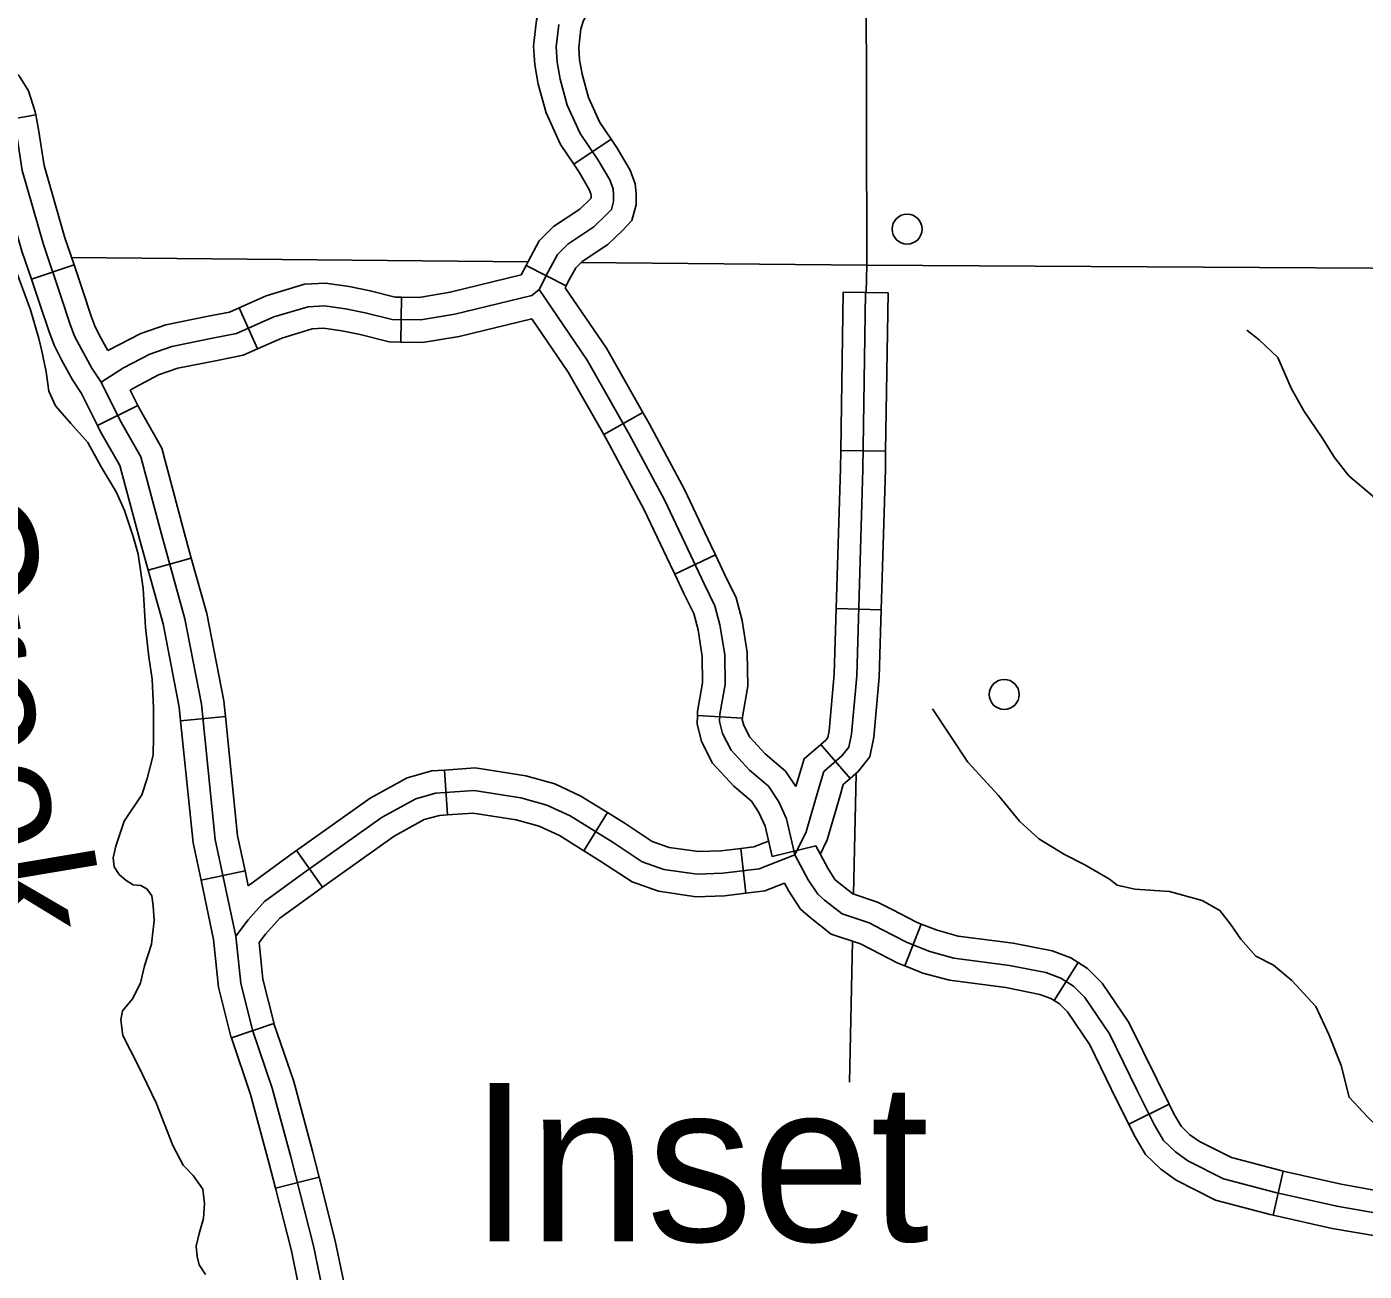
# Model space of a CAD drawing. Extents: x 22866 to 28196, y 1324810 to 1328105.
# Drawn here: x 25027.1 to 25134.1, y 1326198.9 to 1326298.5 of the extents above; entities that cross this region are included whole.
import ezdxf

# ---------------------------------------------------------------- set-up
doc = ezdxf.new("R2010")
doc.units = 0
for name, color, linetype in [('Level 10', 7, 'Continuous'), ('Level 31', 7, 'Continuous'), ('Level 32', 7, 'Continuous'), ('Level 35', 7, 'Continuous'), ('Level 45', 7, 'Continuous'), ('Level 5', 7, 'Continuous'), ('Level 56', 7, 'Continuous'), ('Level 63', 7, 'Continuous')]:
    doc.layers.add(name, color=color, linetype=linetype)

msp = doc.modelspace()

# ---------------------------------------------------------------- linework, layer by layer
at = {"layer": 'Level 10'}
for points in [[(25068.06, 1326277.49), (25071.92, 1326271.84), (25075.28, 1326265.9), (25078.09, 1326260.66)], [(25078.09, 1326260.66), (25080.18, 1326256.25), (25081.28, 1326253.92), (25082.13, 1326252.17), (25082.54, 1326250.63), (25082.92, 1326248.26), (25082.96, 1326245.86), (25082.54, 1326243.49), (25082.51, 1326242.9), (25082.75, 1326241.94), (25083.44, 1326240.6), (25084.91, 1326239.02), (25086.42, 1326237.72), (25087.24, 1326236.48), (25087.86, 1326235.11), (25088.54, 1326232.23)], [(25088.54, 1326232.23), (25089.61, 1326230.24), (25090.36, 1326229.08), (25090.91, 1326228.6), (25092.31, 1326227.5), (25094.47, 1326226.78), (25095.5, 1326226.26), (25097.52, 1326225.2), (25099.34, 1326224.48), (25101.26, 1326223.96), (25105.71, 1326223.38), (25108.63, 1326222.8), (25109.83, 1326222.35), (25110.83, 1326221.72), (25111.75, 1326220.81)], [(25111.75, 1326220.81), (25113.71, 1326217.91), (25115.91, 1326213.42), (25117.28, 1326210.64), (25118.03, 1326209.37), (25118.99, 1326208.45), (25119.99, 1326207.73)], [(25119.99, 1326207.73), (25122.85, 1326206.3), (25127, 1326205.2), (25131.9, 1326204.1), (25135.4, 1326203.48)]]:
    msp.add_lwpolyline(points, dxfattribs=at)
at = {"layer": 'Level 31'}
for points in [[(25068.06, 1326277.49), (25068.78, 1326278.89), (25069.53, 1326280.3), (25070.35, 1326281.12), (25072.45, 1326282.49), (25073.44, 1326283.46), (25073.85, 1326283.9), (25074.02, 1326284.52), (25074.02, 1326285.1), (25073.99, 1326285.55), (25073.71, 1326286.27), (25072.79, 1326287.85), (25071.35, 1326289.97), (25070.32, 1326292.24), (25069.74, 1326294.33), (25069.5, 1326295.67), (25069.43, 1326296.91), (25069.64, 1326298.69)], [(25033, 1326270.07), (25034.8, 1326271.21), (25036.89, 1326272.31), (25038.67, 1326272.92), (25041.92, 1326273.58), (25043.83, 1326273.95), (25046.84, 1326275.29), (25049.58, 1326276.11), (25050.89, 1326276.18), (25052.57, 1326275.94), (25054.14, 1326275.63), (25056.3, 1326275.08), (25058.6, 1326275.05), (25061.31, 1326275.5), (25067.48, 1326277.01), (25068.06, 1326277.49)]]:
    msp.add_lwpolyline(points, dxfattribs=at)
at = {"layer": 'Level 32'}
for p, q in [((25024.23, 1326290.82), (25027.77, 1326291.48)), ((25073.82, 1326289.53), (25070.84, 1326287.51)), ((25027.42, 1326278.32), (25030.84, 1326279.47)), ((25070.23, 1326277.77), (25067.02, 1326279.41)), ((25092.39, 1326277.27), (25095.99, 1326277.22)), ((25056.99, 1326273.27), (25057.04, 1326276.87)), ((25045.51, 1326272.73), (25044.05, 1326276.02)), ((25032.72, 1326266.59), (25035.94, 1326268.2)), ((25073.23, 1326265.88), (25076.36, 1326267.65)), ((25092.2, 1326264.6), (25095.8, 1326264.55)), ((25036.76, 1326255.02), (25040.22, 1326255.99)), ((25078.92, 1326254.71), (25082.18, 1326256.24)), ((25091.85, 1326251.96), (25095.45, 1326251.85)), ((25039.37, 1326242.95), (25042.95, 1326243.31)), ((25080.74, 1326243.39), (25084.33, 1326243.18)), ((25090.61, 1326241.07), (25092.96, 1326238.34)), ((25060.48, 1326239.02), (25060.72, 1326235.43)), ((25073.54, 1326235.61), (25071.64, 1326232.55)), ((25048.65, 1326232.58), (25050.73, 1326229.64)), ((25084.2, 1326232.74), (25084.62, 1326229.16)), ((25086.72, 1326232.11), (25090.21, 1326232.94)), ((25041, 1326230.2), (25044.52, 1326230.95)), ((25097.33, 1326223.34), (25098.65, 1326226.69)), ((25109.29, 1326220.57), (25111.2, 1326223.62)), ((25043.43, 1326217.57), (25046.84, 1326218.72)), ((25115.26, 1326210.66), (25118.49, 1326212.26)), ((25126.83, 1326203.39), (25127.62, 1326206.9)), ((25046.96, 1326205.55), (25050.45, 1326206.43))]:
    msp.add_line(p, q, dxfattribs=at)
for points in [[(25070.84, 1326287.51), (25069.77, 1326289.09), (25068.62, 1326291.62), (25067.98, 1326293.93), (25067.71, 1326295.47), (25067.62, 1326296.96), (25067.86, 1326299.05), (25068.28, 1326300.49), (25068.79, 1326301.34)], [(25073.82, 1326289.53), (25072.93, 1326290.86), (25072.02, 1326292.85), (25071.5, 1326294.73), (25071.29, 1326295.88), (25071.24, 1326296.86), (25071.41, 1326298.34), (25071.61, 1326299.03), (25071.88, 1326299.47)], [(25015.77, 1326297.98), (25021.71, 1326296.54), (25023.68, 1326296.15), (25025.16, 1326295.62), (25026.44, 1326294.6), (25027.2, 1326293.39), (25027.73, 1326291.7), (25027.77, 1326291.48)], [(25027.77, 1326291.48), (25027.99, 1326290.3), (25028.44, 1326287.41), (25030.11, 1326281.63), (25030.84, 1326279.47)], [(25024.23, 1326290.82), (25024.44, 1326289.69), (25024.92, 1326286.63), (25026.67, 1326280.56), (25027.42, 1326278.32)], [(25070.23, 1326277.77), (25070.37, 1326278.06), (25070.99, 1326279.21), (25071.5, 1326279.72), (25073.57, 1326281.08), (25074.73, 1326282.2), (25075.47, 1326283), (25075.82, 1326284.27), (25075.82, 1326285.17), (25075.76, 1326285.94), (25075.34, 1326287.05), (25074.31, 1326288.81), (25073.82, 1326289.53)], [(25067.02, 1326279.41), (25067.18, 1326279.73), (25068.07, 1326281.38), (25069.21, 1326282.53), (25071.32, 1326283.91), (25072.15, 1326284.71), (25072.22, 1326284.79), (25072.22, 1326285.03), (25072.21, 1326285.15), (25072.08, 1326285.49), (25071.26, 1326286.89), (25070.84, 1326287.51)], [(25030.84, 1326279.47), (25031.52, 1326277.45), (25032.21, 1326275.36), (25032.53, 1326274.49), (25033.02, 1326273.56), (25033.55, 1326272.59)], [(25057.04, 1326276.87), (25058.46, 1326276.85), (25060.95, 1326277.26), (25066.63, 1326278.65), (25067.02, 1326279.41)], [(25027.42, 1326278.32), (25028.1, 1326276.31), (25028.81, 1326274.17), (25029.24, 1326273.03), (25029.84, 1326271.86), (25030.72, 1326270.26), (25031.43, 1326269.17), (25032.72, 1326266.59)], [(25044.05, 1326276.02), (25046.22, 1326276.98), (25049.27, 1326277.9), (25050.97, 1326277.99), (25052.87, 1326277.72), (25054.54, 1326277.39), (25056.54, 1326276.88), (25057.04, 1326276.87)], [(25070.15, 1326277.62), (25070.23, 1326277.77)], [(25070.15, 1326277.62), (25073.45, 1326272.79), (25076.36, 1326267.65)], [(25092.39, 1326277.27), (25092.2, 1326264.6)], [(25095.99, 1326277.22), (25095.8, 1326264.55)], [(25033.55, 1326272.59), (25036.17, 1326273.96), (25038.19, 1326274.67), (25041.57, 1326275.34), (25043.28, 1326275.68), (25044.05, 1326276.02)], [(25056.99, 1326273.27), (25058.73, 1326273.25), (25061.67, 1326273.73), (25067.47, 1326275.15)], [(25067.47, 1326275.15), (25070.39, 1326270.88), (25073.23, 1326265.88)], [(25045.51, 1326272.73), (25047.47, 1326273.6), (25049.9, 1326274.33), (25050.81, 1326274.38), (25052.27, 1326274.17), (25053.75, 1326273.88), (25056.06, 1326273.29), (25056.99, 1326273.27)], [(25035.33, 1326269.42), (25035.7, 1326269.65), (25037.6, 1326270.65), (25039.14, 1326271.18), (25042.28, 1326271.81), (25044.37, 1326272.23), (25045.51, 1326272.73)], [(25035.33, 1326269.42), (25035.94, 1326268.2)], [(25035.94, 1326268.2), (25036.12, 1326267.84), (25037.86, 1326264.78), (25039.56, 1326258.36), (25040.22, 1326255.99)], [(25076.36, 1326267.65), (25076.86, 1326266.77), (25079.7, 1326261.47), (25081.81, 1326257.02), (25082.18, 1326256.24)], [(25032.72, 1326266.59), (25032.94, 1326266.15), (25034.5, 1326263.4), (25036.09, 1326257.41), (25036.76, 1326255.02)], [(25073.23, 1326265.88), (25073.7, 1326265.04), (25076.48, 1326259.84), (25078.55, 1326255.48), (25078.92, 1326254.71)], [(25092.2, 1326264.6), (25092.18, 1326263.15), (25091.85, 1326251.96)], [(25095.8, 1326264.55), (25095.78, 1326263.07), (25095.45, 1326251.85)], [(25040.22, 1326255.99), (25041.46, 1326251.55), (25042.83, 1326244.57), (25042.95, 1326243.31)], [(25082.18, 1326256.24), (25082.9, 1326254.7), (25083.83, 1326252.81), (25084.31, 1326251), (25084.72, 1326248.42), (25084.76, 1326245.72), (25084.34, 1326243.29), (25084.33, 1326243.18)], [(25036.76, 1326255.02), (25037.96, 1326250.72), (25039.26, 1326244.04), (25039.37, 1326242.95)], [(25078.92, 1326254.71), (25079.65, 1326253.14), (25080.44, 1326251.54), (25080.78, 1326250.25), (25081.12, 1326248.11), (25081.15, 1326246), (25080.75, 1326243.7), (25080.74, 1326243.39)], [(25091.85, 1326251.96), (25091.69, 1326246.68), (25091.29, 1326242.15), (25091.18, 1326241.63), (25091, 1326241.41), (25090.61, 1326241.07)], [(25095.45, 1326251.85), (25095.29, 1326246.46), (25094.86, 1326241.64), (25094.54, 1326240.07), (25093.6, 1326238.89), (25092.96, 1326238.34)], [(25039.37, 1326242.95), (25040.36, 1326233.19), (25041, 1326230.2)], [(25042.95, 1326243.31), (25043.92, 1326233.75), (25044.52, 1326230.95)], [(25080.74, 1326243.39), (25080.7, 1326242.73), (25081.05, 1326241.3), (25081.95, 1326239.56), (25083.66, 1326237.72), (25085.06, 1326236.52), (25085.66, 1326235.61), (25086.15, 1326234.53), (25086.72, 1326232.11)], [(25084.33, 1326243.18), (25084.32, 1326243.07), (25084.45, 1326242.58), (25084.92, 1326241.65), (25086.16, 1326240.32), (25087.78, 1326238.92), (25088.6, 1326237.69)], [(25090.61, 1326241.07), (25089.27, 1326239.92), (25088.6, 1326237.69)], [(25060.48, 1326239.02), (25059.48, 1326238.96), (25057.5, 1326238.4), (25054.55, 1326236.78), (25048.65, 1326232.58)], [(25073.54, 1326235.61), (25071.4, 1326236.94), (25069.32, 1326237.91), (25066.99, 1326238.56), (25062.95, 1326239.19), (25060.48, 1326239.02)], [(25092.96, 1326238.34), (25092.41, 1326237.87), (25092.15, 1326236.99), (25091.13, 1326233.43), (25090.56, 1326232.27)], [(25060.72, 1326235.43), (25060.09, 1326235.39), (25058.87, 1326235.05), (25056.47, 1326233.72), (25050.73, 1326229.64)], [(25071.64, 1326232.55), (25069.69, 1326233.77), (25068.07, 1326234.52), (25066.22, 1326235.03), (25062.79, 1326235.57), (25060.72, 1326235.43)], [(25084.2, 1326232.74), (25082.64, 1326232.55), (25080.82, 1326232.49), (25078.48, 1326232.82), (25077.11, 1326233.31), (25074.87, 1326234.78), (25073.54, 1326235.61)], [(25086.43, 1326233.33), (25085.24, 1326232.86), (25084.2, 1326232.74)], [(25048.65, 1326232.58), (25048.19, 1326232.25), (25044.77, 1326229.76)], [(25084.62, 1326229.16), (25082.91, 1326228.96), (25080.63, 1326228.88), (25077.62, 1326229.31), (25075.5, 1326230.06), (25072.93, 1326231.74), (25071.64, 1326232.55)], [(25090.21, 1326232.94), (25091.16, 1326231.16), (25091.73, 1326230.26), (25092.06, 1326229.98), (25093.18, 1326229.11), (25095.16, 1326228.44), (25096.32, 1326227.86), (25098.28, 1326226.84), (25098.65, 1326226.69)], [(25041, 1326230.2), (25042.01, 1326225.45), (25042.4, 1326221.65), (25043.39, 1326217.68), (25043.43, 1326217.57)], [(25044.52, 1326230.95), (25044.77, 1326229.76)], [(25050.73, 1326229.64), (25050.29, 1326229.33), (25047.31, 1326227.15), (25046.17, 1326225.87), (25045.65, 1326225.2)], [(25087.71, 1326229.97), (25086.13, 1326229.34), (25084.62, 1326229.16)], [(25087.71, 1326229.97), (25088.05, 1326229.33), (25088.98, 1326227.89), (25089.76, 1326227.21), (25091.45, 1326225.89), (25093.78, 1326225.11), (25094.68, 1326224.66), (25096.77, 1326223.56), (25097.33, 1326223.34)], [(25098.65, 1326226.69), (25099.91, 1326226.19), (25101.61, 1326225.73), (25106.01, 1326225.16), (25109.12, 1326224.54), (25110.63, 1326223.98), (25111.2, 1326223.62)], [(25045.65, 1326225.2), (25045.96, 1326222.27), (25046.85, 1326218.7), (25046.84, 1326218.72)], [(25111.2, 1326223.62), (25111.96, 1326223.14), (25113.14, 1326221.96), (25115.27, 1326218.82), (25117.52, 1326214.21), (25118.49, 1326212.26)], [(25097.33, 1326223.34), (25098.77, 1326222.77), (25100.91, 1326222.19), (25105.42, 1326221.6), (25108.13, 1326221.06), (25109.03, 1326220.73), (25109.29, 1326220.57)], [(25109.29, 1326220.57), (25109.71, 1326220.3), (25110.35, 1326219.66), (25112.15, 1326217.01), (25114.29, 1326212.63), (25115.26, 1326210.66)], [(25046.84, 1326218.72), (25048.42, 1326214.08), (25049.92, 1326208.52), (25050.45, 1326206.43)], [(25043.43, 1326217.57), (25044.97, 1326213.04), (25046.44, 1326207.61), (25046.96, 1326205.55)], [(25118.49, 1326212.26), (25118.86, 1326211.5), (25119.46, 1326210.5), (25120.15, 1326209.83), (25120.92, 1326209.27), (25123.49, 1326207.99), (25127.43, 1326206.95), (25127.62, 1326206.9)], [(25115.26, 1326210.66), (25115.69, 1326209.78), (25116.61, 1326208.24), (25117.83, 1326207.06), (25119.05, 1326206.18), (25122.21, 1326204.6), (25126.57, 1326203.45), (25126.83, 1326203.39)], [(25127.62, 1326206.9), (25132.25, 1326205.87), (25135.79, 1326205.24), (25137.84, 1326204.69), (25140.12, 1326203.9)], [(25046.96, 1326205.55), (25048.23, 1326200.52), (25049.32, 1326195.25), (25049.75, 1326193.26)], [(25050.45, 1326206.43), (25051.74, 1326201.32), (25052.85, 1326195.99), (25053.27, 1326194.01)], [(25126.83, 1326203.39), (25131.55, 1326202.33), (25135, 1326201.72), (25136.79, 1326201.25), (25138.94, 1326200.5)]]:
    msp.add_lwpolyline(points, dxfattribs=at)
at = {"layer": 'Level 35'}
for points in [[(25034.22, 1326261.29), (25033.02, 1326263.28), (25031.95, 1326265.25), (25030.57, 1326266.76), (25029.36, 1326268.18), (25028.81, 1326269.35), (25028.61, 1326270.9), (25028.27, 1326272.55), (25028.03, 1326273.57), (25027.35, 1326275.85), (25026, 1326279.53), (25024.95, 1326282.99), (25023.98, 1326286.82), (25023.45, 1326289.9), (25023.15, 1326291.7), (25023.32, 1326292.55)], [(25094.19, 1326277.25), (25093.98, 1326263.11), (25093.49, 1326246.57), (25093.07, 1326241.9), (25092.86, 1326240.85), (25092.3, 1326240.15), (25090.84, 1326238.89), (25090.42, 1326237.5), (25089.44, 1326234.08), (25088.54, 1326232.23)], [(25127.18, 1326272.05), (25125.71, 1326273.45), (25124.72, 1326274.24)], [(25139.77, 1326248.7), (25138.99, 1326253.01), (25138.31, 1326255.26), (25136.74, 1326258.45), (25134.76, 1326260.96), (25132.87, 1326262.58), (25131.72, 1326264.05), (25130.73, 1326265.62), (25129.27, 1326267.76), (25128.27, 1326269.59), (25127.18, 1326272.05)], [(25034.74, 1326217.76), (25034.59, 1326219.02), (25034.72, 1326219.73), (25035.53, 1326220.72), (25036.15, 1326221.98), (25036.47, 1326223.34), (25037.04, 1326225.09), (25037.25, 1326226.97), (25037.17, 1326228.15), (25037.07, 1326228.96), (25036.7, 1326229.49), (25036.18, 1326229.77), (25035.58, 1326229.83), (25035, 1326230.17), (25034.45, 1326230.66), (25034.04, 1326231.26), (25033.98, 1326232), (25034.19, 1326232.92), (25034.85, 1326234.93), (25036.26, 1326237.03), (25036.7, 1326238.33), (25037.17, 1326240.22), (25037.2, 1326241.68), (25037.2, 1326244.01), (25037.09, 1326246.29), (25036.81, 1326248.09), (25036.55, 1326250.43), (25036.36, 1326253.54), (25035.97, 1326256.29), (25035.58, 1326257.7), (25034.87, 1326259.79), (25034.45, 1326260.76), (25034.22, 1326261.29)], [(25118.52, 1326229.3), (25115.75, 1326229.49), (25114.34, 1326229.8), (25113.71, 1326230.27), (25111.73, 1326231.42), (25110.11, 1326232.26), (25108.07, 1326233.52), (25106.5, 1326234.93), (25104.83, 1326236.97), (25102.37, 1326239.64), (25099.55, 1326243.93)], [(25088.54, 1326232.23), (25085.68, 1326231.1), (25082.77, 1326230.76), (25080.72, 1326230.69), (25078.05, 1326231.06), (25076.3, 1326231.68), (25073.9, 1326233.26), (25070.55, 1326235.35), (25068.69, 1326236.21), (25066.6, 1326236.79), (25062.87, 1326237.38), (25059.78, 1326237.17), (25058.19, 1326236.72), (25055.51, 1326235.25), (25049.24, 1326230.79), (25046.09, 1326228.49), (25044.78, 1326227.02), (25043.79, 1326225.73)], [(25150.75, 1326203.31), (25147.96, 1326203.66), (25145.55, 1326203.92), (25143.77, 1326204.76), (25142.15, 1326205.8), (25139.8, 1326207.37), (25137.66, 1326208.37), (25135.88, 1326209.78), (25134.36, 1326211.25), (25132.9, 1326212.82), (25132.27, 1326215.38), (25131.28, 1326217.84), (25130.23, 1326220.09), (25128.3, 1326222.18), (25126.84, 1326223.39), (25125.42, 1326224.12), (25124.22, 1326225.48), (25123.39, 1326226.68), (25122.55, 1326227.78), (25121.14, 1326228.57), (25118.52, 1326229.3)], [(25041.36, 1326198.63), (25040.86, 1326199.41), (25040.68, 1326200.07), (25040.6, 1326200.9), (25040.86, 1326201.93), (25041.2, 1326203.13), (25041.28, 1326204.31), (25041.15, 1326205.46), (25040.36, 1326206.56), (25039.58, 1326207.4), (25038.74, 1326208.97), (25037.41, 1326212.39), (25035.97, 1326215.38), (25034.74, 1326217.76)]]:
    msp.add_lwpolyline(points, dxfattribs=at)
at = {"layer": 'Level 45'}
for points in [[(25021.33, 1326294.78), (25023.2, 1326294.41), (25024.27, 1326294.03), (25025.08, 1326293.38), (25025.56, 1326292.63), (25025.98, 1326291.26), (25026.22, 1326289.99), (25026.68, 1326287.02), (25028.39, 1326281.1), (25029.81, 1326276.88)], [(25029.81, 1326276.88), (25030.51, 1326274.76), (25030.88, 1326273.76), (25031.43, 1326272.71), (25032.26, 1326271.19), (25033, 1326270.07)], [(25033, 1326270.07), (25034.53, 1326266.99), (25036.18, 1326264.09), (25037.83, 1326257.89), (25039.71, 1326251.13), (25041.04, 1326244.3), (25042.14, 1326233.47), (25043.79, 1326225.73)], [(25043.79, 1326225.73), (25044.18, 1326221.96), (25045.12, 1326218.19), (25046.69, 1326213.56), (25048.18, 1326208.06), (25049.99, 1326200.92), (25051.09, 1326195.62), (25052.89, 1326187.14), (25054.46, 1326179.44), (25055.32, 1326175.39), (25056.73, 1326169.66), (25058.3, 1326163.93), (25060.58, 1326157.41), (25061.75, 1326154.11)]]:
    msp.add_lwpolyline(points, dxfattribs=at)
at = {"layer": 'Level 5'}
for points in [[(25094.3, 1326279.44), (25094.21, 1326314.86)], [(25030.64, 1326280.04), (25067.17, 1326279.69)], [(25071.4, 1326279.65), (25094.3, 1326279.44)], [(25094.25, 1326277.25), (25094.3, 1326279.44)], [(25094.3, 1326279.44), (25175.12, 1326278.94)], [(25093.23, 1326229.09), (25093.43, 1326238.68)], [(25092.91, 1326214.04), (25093.15, 1326225.32)]]:
    msp.add_lwpolyline(points, dxfattribs=at)
at = {"layer": 'Level 56'}
for centre in [(25097.52, 1326282.32), (25105.29, 1326245.07)]:
    msp.add_circle(centre, 1.2, dxfattribs=at)

# ---------------------------------------------------------------- texts
at = {"layer": 'Level 35'}
msp.add_text('Creek', height=10.139, rotation=279.5452, dxfattribs=at).set_placement((25016.93, 1326260.7))
at = {"layer": 'Level 63'}
msp.add_text('Inset', height=12.674, dxfattribs=at).set_placement((25062.54, 1326201.29))

doc.saveas('drawing.dxf')
